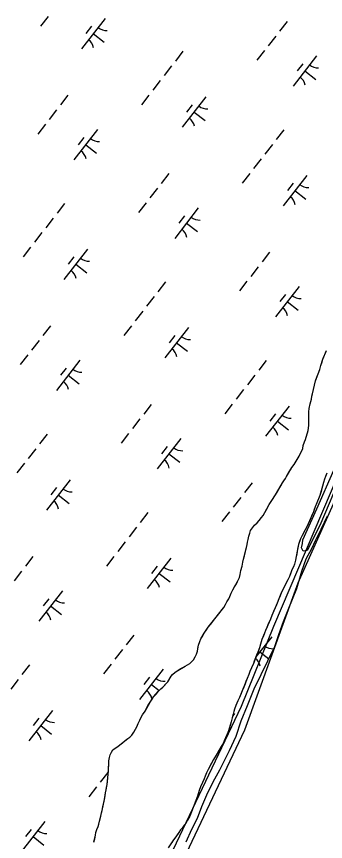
# Model space of a CAD drawing. Extents: x 3888273 to 3909528, y 158682 to 181032.
# Drawn here: x 3896083 to 3896486, y 164935 to 166008 of the extents above; entities that cross this region are included whole.
import ezdxf

# ---------------------------------------------------------------- set-up
doc = ezdxf.new("R2010")
doc.units = 0
for name, color, linetype in [('V-RIVR-EDGE', 7, 'Continuous'), ('V-RIVR-JETY', 7, 'Continuous'), ('V-RRAP-FSHR', 7, 'Continuous'), ('V-TOPO-SHOR', 7, 'Continuous'), ('V-WETL-SWMP', 7, 'Continuous')]:
    doc.layers.add(name, color=color, linetype=linetype)

msp = doc.modelspace()

# ---------------------------------------------------------------- linework, layer by layer
at = {"layer": 'V-RIVR-EDGE'}
msp.add_lwpolyline([(3897154, 166632.1), (3897157.7, 166602.4), (3897089, 166493.7), (3897055.5, 166440.7), (3897042.5, 166415.6), (3897026.7, 166381.3), (3896958, 166256.7), (3896892.9, 166140.6), (3896812.1, 166001.2), (3896774.9, 165930.6), (3896759.1, 165899.9), (3896712.6, 165821.9), (3896607.6, 165624), (3896449.7, 165270.9), (3896380, 165079.4), (3896285.2, 164878.7)], dxfattribs=at)
at = {"layer": 'V-RIVR-JETY'}
msp.add_lwpolyline([(3896507.1, 165414.4), (3896478, 165346), (3896461.7, 165313.2), (3896456.6, 165312.4), (3896454.3, 165316.8), (3896455.5, 165322.3), (3896455.9, 165327.4), (3896474.2, 165367.6), (3896496.5, 165418)], dxfattribs=at)
at = {"layer": 'V-RRAP-FSHR'}
msp.add_lwpolyline([(3897040.7, 166435.1), (3896938.1, 166249.6), (3896609.5, 165663.6), (3896599.2, 165639.8), (3896418, 165214.5), (3896375.9, 165110.4), (3896269.9, 164887.7), (3896216.9, 164792.8), (3896076.3, 164523.6), (3895950.8, 164293.1), (3895897.3, 164215.5), (3895842.2, 164133.2), (3895759.5, 164026.8), (3895629.2, 163860.2), (3895446.6, 163618.6), (3895294.8, 163412.9), (3895133.6, 163186.1), (3895068, 163102.5), (3894988.6, 162989.5)], dxfattribs=at)
at = {"layer": 'V-TOPO-SHOR'}
for points in [[(3896385.6, 165331.9), (3896386.9, 165336), (3896388.1, 165339.2), (3896390.4, 165343), (3896393.3, 165346.2), (3896396.4, 165349.3), (3896399.3, 165352.5), (3896402.2, 165356.1), (3896404.4, 165359), (3896406.8, 165362.8), (3896408.3, 165365.6), (3896410.6, 165369.7), (3896412.3, 165373), (3896414.7, 165376.9), (3896416.4, 165379.6), (3896418.8, 165383), (3896420.6, 165385.6), (3896422.7, 165389.1), (3896424.9, 165393.2), (3896427.3, 165397.4), (3896429.5, 165401.2), (3896431.3, 165403.8), (3896433.3, 165407.1), (3896434.7, 165409.8), (3896437.4, 165414.3), (3896439.8, 165418.3), (3896441.7, 165421.5), (3896444.8, 165425.3), (3896446.5, 165428.2), (3896448.7, 165431.7), (3896451.1, 165436), (3896454, 165441.1), (3896455.9, 165446.2), (3896456.5, 165450.1), (3896458.4, 165454.6), (3896459.6, 165457.6), (3896460.9, 165462.2), (3896461.8, 165465.3), (3896462.8, 165469.3), (3896463.3, 165472.5), (3896463.7, 165476.6), (3896463.8, 165479.7), (3896463.9, 165484.4), (3896463.8, 165488), (3896463.8, 165493.7), (3896464.2, 165498.3), (3896465.6, 165504.1), (3896467.5, 165510.2), (3896467.9, 165514), (3896468.5, 165517.3), (3896472.5, 165534.3), (3896474.2, 165539), (3896475.9, 165543.1), (3896478.2, 165549), (3896479.6, 165553.9), (3896480.7, 165557.6), (3896482.3, 165562.5), (3896483.5, 165565.7), (3896485.4, 165570.3), (3896486.8, 165573.6)], [(3896487.4, 165413.8), (3896485.6, 165409.6), (3896484.4, 165406.2), (3896483.2, 165401.9), (3896482.3, 165398.4), (3896481, 165393.8), (3896479.8, 165390.3), (3896478.2, 165385.1), (3896476.4, 165380.6), (3896474.4, 165375.3), (3896472.2, 165370.2), (3896470.8, 165366.5), (3896469.8, 165363.5), (3896468, 165359.4), (3896466.6, 165355.9), (3896464.7, 165351.5), (3896463.2, 165348), (3896460.8, 165343.4), (3896459, 165340), (3896456.8, 165335.9), (3896455.1, 165332.8), (3896453.1, 165328.4), (3896451.9, 165325.2), (3896450.4, 165320.9), (3896449.6, 165317.2), (3896448.6, 165312.3), (3896448.1, 165308.6), (3896447.6, 165305.3), (3896446.5, 165300.8), (3896445.1, 165295.4), (3896443.7, 165291.9), (3896441.9, 165288), (3896440, 165283.1), (3896438.5, 165279.4), (3896436.6, 165275.3), (3896434.9, 165271.9)], [(3896193.8, 164971.9), (3896194.6, 164975), (3896195.6, 164979.9), (3896196.8, 164985.5), (3896197.6, 164989.2), (3896198.5, 164993.9), (3896199.2, 164997.8), (3896199.9, 165001.8), (3896200.5, 165004.9), (3896201.3, 165008.7), (3896201.7, 165012.3), (3896202.3, 165017.7), (3896202.7, 165022), (3896202.9, 165025.9), (3896203.2, 165030.9), (3896203.5, 165035.1), (3896203.6, 165039.6), (3896204.3, 165044), (3896205.1, 165047.3), (3896206.7, 165050.8), (3896208.7, 165053.9), (3896211.7, 165056.2), (3896215.1, 165058.4), (3896217.9, 165060.4), (3896221.2, 165063), (3896224.8, 165065.8), (3896228.3, 165068.5), (3896230.6, 165070.5), (3896233.2, 165073.1), (3896236, 165076.8), (3896238.2, 165080.9), (3896239.9, 165084), (3896241.5, 165088.2), (3896243.6, 165092.6), (3896245.5, 165096.5), (3896247.4, 165099.5), (3896250.6, 165104.3), (3896252.7, 165107.9), (3896254.8, 165111.8), (3896257.2, 165115.9), (3896259.7, 165119.9), (3896261.7, 165123), (3896265.3, 165126.9), (3896267.8, 165129.8), (3896271.2, 165133.1), (3896273.7, 165135.6), (3896277.6, 165139.7), (3896280.1, 165142.3), (3896284.4, 165149.8), (3896286.4, 165152), (3896289.7, 165155), (3896293.1, 165157.3), (3896296.3, 165159.2), (3896299.7, 165161), (3896302.7, 165162.6), (3896305.8, 165164.6), (3896308.8, 165166.2), (3896311.2, 165168.2), (3896313.7, 165171.2), (3896316, 165175), (3896317.5, 165178.4), (3896318.8, 165182.2), (3896319.5, 165185.7), (3896320.2, 165190.1), (3896321.9, 165194.8), (3896323.4, 165198.2), (3896325.7, 165202.1), (3896327.7, 165205.9), (3896330.5, 165210), (3896332.9, 165213.3), (3896335.9, 165217.2), (3896338.8, 165221), (3896341.3, 165224.3), (3896343.4, 165226.7), (3896346, 165230), (3896348, 165232.6), (3896350.7, 165236), (3896353, 165238.9), (3896355.4, 165243), (3896357.2, 165246.4), (3896359.6, 165250.6), (3896361, 165253.6), (3896362.6, 165257.6), (3896365, 165262.2), (3896367.3, 165266.1), (3896369.6, 165270.1), (3896371.2, 165273.1), (3896373.4, 165278.2), (3896374.5, 165282.1), (3896375.4, 165287.3), (3896377, 165293.1), (3896378, 165298.1), (3896378.9, 165301.9), (3896380.1, 165306.5), (3896380.9, 165310), (3896382, 165314.3), (3896382.5, 165317.3), (3896383.4, 165321.2), (3896383.8, 165324.2), (3896384.7, 165327.7), (3896385.6, 165331.9)], [(3896434.9, 165271.9), (3896433.3, 165269.2), (3896431.2, 165264.7), (3896428.5, 165259.2), (3896426.5, 165254.4), (3896424.8, 165250.5), (3896422.6, 165244.7), (3896420.8, 165240.6), (3896418.8, 165236), (3896416.9, 165231.7), (3896415.6, 165228.7), (3896413.8, 165224), (3896411.1, 165217.7), (3896409.1, 165212.8), (3896407.5, 165209), (3896406.2, 165205.6), (3896404.3, 165200.9), (3896402.8, 165197.3), (3896401.8, 165194.4), (3896401, 165191.3), (3896399.7, 165186.8), (3896397.7, 165181.6), (3896396.3, 165178.2), (3896394.5, 165173.6), (3896392.8, 165169.2), (3896391.7, 165166.4), (3896389.3, 165160.5), (3896387.1, 165155.8), (3896385.6, 165152.1), (3896383.6, 165146.6), (3896381.9, 165142.6), (3896380.8, 165139.7), (3896379.1, 165135.6), (3896377.1, 165130.8), (3896375.6, 165127.2), (3896373.4, 165121.8), (3896371.6, 165117.5), (3896370, 165114.6), (3896368.8, 165111.5), (3896367.2, 165106.9), (3896366.2, 165103.6), (3896365.2, 165100.3), (3896364.2, 165095.7), (3896362.9, 165090.4), (3896361.8, 165086.7), (3896360.4, 165082.3), (3896359.3, 165078.5), (3896357, 165073.3), (3896355.6, 165069.7), (3896353.8, 165065.4), (3896352.2, 165062.2), (3896349.9, 165058.2), (3896348, 165055.2), (3896345.9, 165051.5), (3896344.3, 165048.9), (3896341.9, 165044.6), (3896339.9, 165041.3), (3896337.3, 165036.6), (3896334.6, 165031.8), (3896332.7, 165028.3), (3896330.6, 165024.1), (3896328.7, 165019.5), (3896327.4, 165016), (3896325.4, 165011.2), (3896322.9, 165005.5), (3896321.1, 165000.9), (3896320.2, 164997.8), (3896319, 164993.6), (3896308.8, 164967.6), (3896306, 164962.1), (3896303.5, 164958), (3896301.6, 164955.7), (3896298.9, 164952.1), (3896296.9, 164949.7), (3896294.8, 164946.2), (3896292.6, 164943.2), (3896290.8, 164940.5), (3896287.7, 164936.7), (3896285.5, 164933.3)], [(3896184, 164933.6), (3896185, 164938), (3896186, 164942.6), (3896186.7, 164946.4), (3896187.9, 164950.2), (3896189.5, 164954.2), (3896190.4, 164957.2), (3896191.4, 164960.8), (3896192.2, 164964.1), (3896193.1, 164967.4), (3896193.8, 164971.9)]]:
    msp.add_lwpolyline(points, dxfattribs=at)
at = {"layer": 'V-WETL-SWMP'}
for p, q in [((3896124.4, 166008.3), (3896114.6, 165995.7)), ((3896198.6, 166005.8), (3896167.9, 165966.4)), ((3896435.6, 166001.8), (3896425.8, 165989.2)), ((3896180.8, 165995.6), (3896173.4, 165986.1)), ((3896183.2, 165986.1), (3896197.4, 165975)), ((3896420.9, 165982.9), (3896411.1, 165970.3)), ((3896299.9, 165963), (3896290.1, 165950.3)), ((3896406.2, 165963.9), (3896396.3, 165951.3)), ((3896474, 165957.1), (3896443.3, 165917.7)), ((3896285.2, 165944), (3896275.4, 165931.4)), ((3896456.2, 165946.9), (3896448.9, 165937.4)), ((3896458.6, 165937.4), (3896472.9, 165926.4)), ((3896270.4, 165925.1), (3896260.6, 165912.5)), ((3896150.2, 165905.9), (3896140.4, 165893.3)), ((3896255.7, 165906.1), (3896245.9, 165893.5)), ((3896329.9, 165903.7), (3896299.1, 165864.2)), ((3896312.1, 165893.4), (3896304.7, 165883.9)), ((3896135.5, 165887), (3896125.7, 165874.3)), ((3896314.5, 165883.9), (3896328.7, 165872.9)), ((3896120.8, 165868), (3896110.9, 165855.4)), ((3896188.6, 165861.2), (3896157.9, 165821.8)), ((3896431.2, 165860.8), (3896421.4, 165848.2)), ((3896170.9, 165851), (3896163.5, 165841.5)), ((3896173.3, 165841.5), (3896187.5, 165830.4)), ((3896416.5, 165841.9), (3896406.6, 165829.3)), ((3896401.7, 165822.9), (3896391.9, 165810.3)), ((3896281.5, 165803.8), (3896271.7, 165791.1)), ((3896387, 165804), (3896377.2, 165791.4)), ((3896461.1, 165801.5), (3896430.4, 165762.1)), ((3896266.8, 165784.8), (3896257, 165772.2)), ((3896443.4, 165791.3), (3896436, 165781.8)), ((3896445.8, 165781.8), (3896460, 165770.7)), ((3896145.8, 165764.9), (3896136, 165752.3)), ((3896252, 165765.9), (3896242.2, 165753.2)), ((3896319.9, 165759.1), (3896289.2, 165719.6)), ((3896131.1, 165746), (3896121.3, 165733.3)), ((3896302.1, 165748.8), (3896294.8, 165739.3)), ((3896304.5, 165739.3), (3896318.7, 165728.3)), ((3896116.3, 165727), (3896106.5, 165714.4)), ((3896101.6, 165708.1), (3896091.8, 165695.5)), ((3896175.7, 165705.6), (3896145, 165666.1)), ((3896412.8, 165701.6), (3896403, 165689)), ((3896158, 165695.4), (3896150.6, 165685.9)), ((3896160.4, 165685.9), (3896174.6, 165674.8)), ((3896398.1, 165682.7), (3896388.2, 165670)), ((3896383.3, 165663.7), (3896373.5, 165651.1)), ((3896277.1, 165662.8), (3896267.3, 165650.1)), ((3896451.2, 165656.9), (3896420.5, 165617.5)), ((3896262.4, 165643.8), (3896252.5, 165631.2)), ((3896433.4, 165646.7), (3896426, 165637.2)), ((3896435.8, 165637.2), (3896450, 165626.1)), ((3896247.6, 165624.9), (3896237.8, 165612.3)), ((3896127.4, 165605.7), (3896117.6, 165593.1)), ((3896232.9, 165605.9), (3896223.1, 165593.3)), ((3896307, 165603.5), (3896276.3, 165564)), ((3896289.3, 165593.2), (3896281.9, 165583.7)), ((3896112.7, 165586.8), (3896102.9, 165574.1)), ((3896291.7, 165583.7), (3896305.9, 165572.7)), ((3896097.9, 165567.8), (3896088.1, 165555.2)), ((3896482.3, 165562.5), (3896486.8, 165573.6)), ((3896165.8, 165561), (3896135.1, 165521.6)), ((3896408.4, 165560.6), (3896398.6, 165548)), ((3896479.6, 165553.9), (3896482.3, 165562.5)), ((3896148, 165550.8), (3896140.7, 165541.3)), ((3896472.5, 165534.3), (3896478.2, 165549)), ((3896478.2, 165549), (3896479.6, 165553.9)), ((3896150.4, 165541.3), (3896164.6, 165530.2)), ((3896393.6, 165541.7), (3896383.8, 165529)), ((3896468.5, 165517.3), (3896472.5, 165534.3)), ((3896378.9, 165522.7), (3896369.1, 165510.1)), ((3896467.5, 165510.2), (3896467.9, 165514)), ((3896467.9, 165514), (3896468.5, 165517.3)), ((3896258.7, 165503.5), (3896248.9, 165490.9)), ((3896364.2, 165503.8), (3896354.3, 165491.2)), ((3896464.2, 165498.3), (3896465.6, 165504.1)), ((3896465.6, 165504.1), (3896467.5, 165510.2)), ((3896438.3, 165501.3), (3896407.6, 165461.9)), ((3896463.8, 165493.7), (3896464.2, 165498.3)), ((3896463.8, 165479.7), (3896463.8, 165493.7)), ((3896244, 165484.6), (3896234.1, 165472)), ((3896420.5, 165491.1), (3896413.2, 165481.6)), ((3896423, 165481.6), (3896437.2, 165470.5)), ((3896462.8, 165469.3), (3896463.3, 165472.5)), ((3896463.3, 165472.5), (3896463.7, 165476.6)), ((3896463.7, 165476.6), (3896463.8, 165479.7)), ((3896123, 165464.7), (3896113.2, 165452.1)), ((3896229.2, 165465.7), (3896219.4, 165453)), ((3896459.6, 165457.6), (3896462.8, 165469.3)), ((3896297.1, 165458.9), (3896266.4, 165419.4)), ((3896455.9, 165446.2), (3896456.5, 165450.1)), ((3896456.5, 165450.1), (3896458.4, 165454.6)), ((3896458.4, 165454.6), (3896459.6, 165457.6)), ((3896108.3, 165445.8), (3896098.4, 165433.1)), ((3896279.3, 165448.6), (3896271.9, 165439.1)), ((3896281.7, 165439.1), (3896295.9, 165428.1)), ((3896448.7, 165431.7), (3896454, 165441.1)), ((3896454, 165441.1), (3896455.9, 165446.2)), ((3896444.8, 165425.3), (3896448.7, 165431.7)), ((3896093.5, 165426.8), (3896083.7, 165414.2)), ((3896434.7, 165409.8), (3896441.7, 165421.5)), ((3896441.7, 165421.5), (3896444.8, 165425.3)), ((3896431.3, 165403.8), (3896433.3, 165407.1)), ((3896433.3, 165407.1), (3896434.7, 165409.8)), ((3896484.4, 165406.2), (3896483.2, 165401.9)), ((3896485.6, 165409.6), (3896484.4, 165406.2)), ((3896487.4, 165413.8), (3896485.6, 165409.6)), ((3896152.9, 165405.4), (3896122.2, 165365.9)), ((3896135.2, 165395.1), (3896127.8, 165385.7)), ((3896390, 165401.4), (3896380.2, 165388.8)), ((3896420.6, 165385.6), (3896429.5, 165401.2)), ((3896429.5, 165401.2), (3896431.3, 165403.8)), ((3896483.2, 165401.9), (3896481, 165393.8)), ((3896137.6, 165385.7), (3896151.8, 165374.6)), ((3896416.4, 165379.6), (3896420.6, 165385.6)), ((3896478.2, 165385.1), (3896474.4, 165375.3)), ((3896481, 165393.8), (3896478.2, 165385.1)), ((3896375.2, 165382.5), (3896365.4, 165369.8)), ((3896412.3, 165373), (3896416.4, 165379.6)), ((3896474.4, 165375.3), (3896472.2, 165370.2)), ((3896360.5, 165363.5), (3896350.7, 165350.9)), ((3896406.8, 165362.8), (3896412.3, 165373)), ((3896469.8, 165363.5), (3896463.2, 165348)), ((3896472.2, 165370.2), (3896469.8, 165363.5)), ((3896254.3, 165362.6), (3896244.4, 165349.9)), ((3896396.4, 165349.3), (3896399.3, 165352.5)), ((3896399.3, 165352.5), (3896402.2, 165356.1)), ((3896402.2, 165356.1), (3896404.4, 165359)), ((3896404.4, 165359), (3896406.8, 165362.8)), ((3896479.8, 165340.9), (3896488.4, 165358.3)), ((3896239.5, 165343.6), (3896229.7, 165331)), ((3896388.1, 165339.2), (3896390.4, 165343)), ((3896390.4, 165343), (3896393.3, 165346.2)), ((3896393.3, 165346.2), (3896396.4, 165349.3)), ((3896463.2, 165348), (3896459, 165340)), ((3896384.7, 165327.7), (3896385.6, 165331.9)), ((3896385.6, 165331.9), (3896386.9, 165336)), ((3896386.9, 165336), (3896388.1, 165339.2)), ((3896455.1, 165332.8), (3896453.1, 165328.4)), ((3896459, 165340), (3896455.1, 165332.8)), ((3896472.4, 165326.2), (3896479.8, 165340.9)), ((3896224.8, 165324.7), (3896215, 165312)), ((3896382.5, 165317.3), (3896383.4, 165321.2)), ((3896383.4, 165321.2), (3896383.8, 165324.2)), ((3896383.8, 165324.2), (3896384.7, 165327.7)), ((3896450.4, 165320.9), (3896448.6, 165312.3)), ((3896453.1, 165328.4), (3896450.4, 165320.9)), ((3896467.6, 165316), (3896472.4, 165326.2)), ((3896378, 165298.1), (3896382, 165314.3)), ((3896382, 165314.3), (3896382.5, 165317.3)), ((3896448.6, 165312.3), (3896447.6, 165305.3)), ((3896460.5, 165302.3), (3896467.6, 165316)), ((3896104.6, 165305.5), (3896094.8, 165292.9)), ((3896210.1, 165305.7), (3896200.2, 165293.1)), ((3896284.2, 165303.3), (3896253.5, 165263.8)), ((3896446.5, 165300.8), (3896445.1, 165295.4)), ((3896447.6, 165305.3), (3896446.5, 165300.8)), ((3896454.7, 165286.4), (3896460.5, 165302.3)), ((3896266.4, 165293), (3896259.1, 165283.5)), ((3896375.4, 165287.3), (3896377, 165293.1)), ((3896377, 165293.1), (3896378, 165298.1)), ((3896441.9, 165288), (3896438.5, 165279.4)), ((3896443.7, 165291.9), (3896441.9, 165288)), ((3896445.1, 165295.4), (3896443.7, 165291.9)), ((3896089.9, 165286.5), (3896080, 165273.9)), ((3896268.8, 165283.5), (3896283.1, 165272.5)), ((3896371.2, 165273.1), (3896373.4, 165278.2)), ((3896373.4, 165278.2), (3896374.5, 165282.1)), ((3896374.5, 165282.1), (3896375.4, 165287.3)), ((3896438.5, 165279.4), (3896436.6, 165275.3)), ((3896448.3, 165263.7), (3896454.7, 165286.4)), ((3896365, 165262.2), (3896371.2, 165273.1)), ((3896433.3, 165269.2), (3896428.5, 165259.2)), ((3896434.9, 165271.9), (3896433.3, 165269.2)), ((3896436.6, 165275.3), (3896434.9, 165271.9)), ((3896143, 165260.8), (3896112.3, 165221.3)), ((3896361, 165253.6), (3896362.6, 165257.6)), ((3896362.6, 165257.6), (3896365, 165262.2)), ((3896428.5, 165259.2), (3896424.8, 165250.5)), ((3896437.9, 165238.1), (3896448.3, 165263.7)), ((3896125.2, 165250.5), (3896117.8, 165241.1)), ((3896355.4, 165243), (3896357.2, 165246.4)), ((3896357.2, 165246.4), (3896359.6, 165250.6)), ((3896359.6, 165250.6), (3896361, 165253.6)), ((3896424.8, 165250.5), (3896422.6, 165244.7)), ((3896127.6, 165241.1), (3896141.8, 165230)), ((3896343.4, 165226.7), (3896353, 165238.9)), ((3896353, 165238.9), (3896355.4, 165243)), ((3896422.6, 165244.7), (3896415.6, 165228.7)), ((3896430.8, 165220.7), (3896437.9, 165238.1)), ((3896332.9, 165213.3), (3896341.3, 165224.3)), ((3896341.3, 165224.3), (3896343.4, 165226.7)), ((3896413.8, 165224), (3896407.5, 165209)), ((3896415.6, 165228.7), (3896413.8, 165224)), ((3896327.7, 165205.9), (3896332.9, 165213.3)), ((3896424.9, 165204), (3896430.8, 165220.7)), ((3896235.9, 165203.3), (3896226, 165190.7)), ((3896323.4, 165198.2), (3896327.7, 165205.9)), ((3896406.2, 165205.6), (3896402.8, 165197.3)), ((3896407.5, 165209), (3896406.2, 165205.6)), ((3896419.6, 165188.5), (3896424.9, 165204)), ((3896320.2, 165190.1), (3896321.9, 165194.8)), ((3896321.9, 165194.8), (3896323.4, 165198.2)), ((3896415.5, 165201.1), (3896395, 165174.8)), ((3896401, 165191.3), (3896399.7, 165186.8)), ((3896401.8, 165194.4), (3896401, 165191.3)), ((3896402.8, 165197.3), (3896401.8, 165194.4)), ((3896221.1, 165184.4), (3896211.3, 165171.8)), ((3896317.5, 165178.4), (3896318.8, 165182.2)), ((3896318.8, 165182.2), (3896320.2, 165190.1)), ((3896399.7, 165186.8), (3896391.7, 165166.4)), ((3896392.7, 165133.3), (3896419.6, 165188.5)), ((3896400.1, 165181.4), (3896411.7, 165172.4)), ((3896311.2, 165168.2), (3896313.7, 165171.2)), ((3896313.7, 165171.2), (3896316, 165175)), ((3896316, 165175), (3896317.5, 165178.4)), ((3896100.2, 165164.5), (3896090.3, 165151.9)), ((3896206.4, 165165.5), (3896196.6, 165152.8)), ((3896293.1, 165157.3), (3896302.7, 165162.6)), ((3896302.7, 165162.6), (3896305.8, 165164.6)), ((3896305.8, 165164.6), (3896308.8, 165166.2)), ((3896308.8, 165166.2), (3896311.2, 165168.2)), ((3896389.3, 165160.5), (3896387.1, 165155.8)), ((3896391.7, 165166.4), (3896389.3, 165160.5)), ((3896274.2, 165158.7), (3896243.5, 165119.2)), ((3896256.5, 165148.4), (3896249.1, 165138.9)), ((3896280.1, 165142.3), (3896284.4, 165149.8)), ((3896284.4, 165149.8), (3896286.4, 165152)), ((3896286.4, 165152), (3896289.7, 165155)), ((3896289.7, 165155), (3896293.1, 165157.3)), ((3896385.6, 165152.1), (3896383.6, 165146.6)), ((3896387.1, 165155.8), (3896385.6, 165152.1)), ((3896085.4, 165145.5), (3896075.6, 165132.9)), ((3896258.9, 165138.9), (3896269, 165131)), ((3896273.7, 165135.6), (3896280.1, 165142.3)), ((3896383.6, 165146.6), (3896373.4, 165121.8)), ((3896261.7, 165123), (3896267.8, 165129.8)), ((3896267.8, 165129.8), (3896273.7, 165135.6)), ((3896383.9, 165111.7), (3896392.7, 165133.3)), ((3896257.2, 165115.9), (3896261.7, 165123)), ((3896371.6, 165117.5), (3896370, 165114.6)), ((3896373.4, 165121.8), (3896371.6, 165117.5)), ((3896250.6, 165104.3), (3896257.2, 165115.9)), ((3896367.2, 165106.9), (3896366.2, 165103.6)), ((3896368.8, 165111.5), (3896367.2, 165106.9)), ((3896370, 165114.6), (3896368.8, 165111.5)), ((3896375.7, 165091.8), (3896383.9, 165111.7)), ((3896130.1, 165105.2), (3896099.4, 165065.7)), ((3896112.3, 165094.9), (3896105, 165085.5)), ((3896243.6, 165092.6), (3896245.5, 165096.5)), ((3896245.5, 165096.5), (3896247.4, 165099.5)), ((3896247.4, 165099.5), (3896250.6, 165104.3)), ((3896364.2, 165095.7), (3896362.9, 165090.4)), ((3896365.2, 165100.3), (3896364.2, 165095.7)), ((3896367.2, 165101.2), (3896364.7, 165098)), ((3896366.2, 165103.6), (3896365.2, 165100.3)), ((3896114.7, 165085.5), (3896128.9, 165074.4)), ((3896236, 165076.8), (3896239.9, 165084)), ((3896239.9, 165084), (3896241.5, 165088.2)), ((3896241.5, 165088.2), (3896243.6, 165092.6)), ((3896362.9, 165090.4), (3896359.3, 165078.5)), ((3896369.1, 165071.6), (3896375.7, 165091.8)), ((3896230.6, 165070.5), (3896233.2, 165073.1)), ((3896233.2, 165073.1), (3896236, 165076.8)), ((3896357, 165073.3), (3896353.8, 165065.4)), ((3896359.3, 165078.5), (3896357, 165073.3)), ((3896217.9, 165060.4), (3896228.3, 165068.5)), ((3896228.3, 165068.5), (3896230.6, 165070.5)), ((3896353.8, 165065.4), (3896352.2, 165062.2)), ((3896360.5, 165052.9), (3896369.1, 165071.6)), ((3896206.7, 165050.8), (3896208.7, 165053.9)), ((3896208.7, 165053.9), (3896211.7, 165056.2)), ((3896211.7, 165056.2), (3896215.1, 165058.4)), ((3896215.1, 165058.4), (3896217.9, 165060.4)), ((3896352.2, 165062.2), (3896344.3, 165048.9)), ((3896348.1, 165028), (3896360.5, 165052.9)), ((3896203.6, 165039.6), (3896204.3, 165044)), ((3896204.3, 165044), (3896205.1, 165047.3)), ((3896205.1, 165047.3), (3896206.7, 165050.8)), ((3896339.9, 165041.3), (3896332.7, 165028.3)), ((3896344.3, 165048.9), (3896339.9, 165041.3)), ((3896202.7, 165022), (3896203.5, 165035.1)), ((3896203.5, 165035.1), (3896203.6, 165039.6)), ((3896202, 165024.5), (3896192.1, 165011.8)), ((3896201.3, 165008.7), (3896202.7, 165022)), ((3896328.7, 165019.5), (3896327.4, 165016)), ((3896330.6, 165024.1), (3896328.7, 165019.5)), ((3896332.7, 165028.3), (3896330.6, 165024.1)), ((3896341.3, 165015.9), (3896348.1, 165028)), ((3896199.9, 165001.8), (3896201.3, 165008.7)), ((3896327.4, 165016), (3896322.9, 165005.5)), ((3896332.2, 164998.5), (3896341.3, 165015.9)), ((3896187.2, 165005.5), (3896177.4, 164992.9)), ((3896197.6, 164989.2), (3896199.2, 164997.8)), ((3896199.2, 164997.8), (3896199.9, 165001.8)), ((3896321.1, 165000.9), (3896319, 164993.6)), ((3896322.9, 165005.5), (3896321.1, 165000.9)), ((3896324.6, 164980), (3896332.2, 164998.5)), ((3896194.6, 164975), (3896197.6, 164989.2)), ((3896319, 164993.6), (3896308.8, 164967.6)), ((3896318.7, 164965.1), (3896324.6, 164980)), ((3896191.4, 164960.8), (3896193.1, 164967.4)), ((3896193.1, 164967.4), (3896193.8, 164971.9)), ((3896193.8, 164971.9), (3896194.6, 164975)), ((3896308.8, 164967.6), (3896306, 164962.1)), ((3896120.1, 164960.6), (3896089.4, 164921.1)), ((3896189.5, 164954.2), (3896191.4, 164960.8)), ((3896301.6, 164955.7), (3896298.9, 164952.1)), ((3896303.5, 164958), (3896301.6, 164955.7)), ((3896306, 164962.1), (3896303.5, 164958)), ((3896311.6, 164950.4), (3896318.7, 164965.1)), ((3896102.4, 164950.3), (3896095, 164940.9)), ((3896186, 164942.6), (3896186.7, 164946.4)), ((3896186.7, 164946.4), (3896187.9, 164950.2)), ((3896187.9, 164950.2), (3896189.5, 164954.2)), ((3896294.8, 164946.2), (3896290.8, 164940.5)), ((3896296.9, 164949.7), (3896294.8, 164946.2)), ((3896298.9, 164952.1), (3896296.9, 164949.7)), ((3896304.3, 164934), (3896311.6, 164950.4)), ((3896104.8, 164940.9), (3896119, 164929.8)), ((3896184, 164933.6), (3896186, 164942.6)), ((3896287.7, 164936.7), (3896280.8, 164926.2)), ((3896290.8, 164940.5), (3896287.7, 164936.7))]:
    msp.add_line(p, q, dxfattribs=at)
for centre, start, end in [((3896200.4, 166007.7), 231.343, 272.8866), ((3896166.4, 165964.1), 11.343, 52.8866), ((3896475.8, 165959.1), 231.343, 272.8866), ((3896441.9, 165915.5), 11.343, 52.8866), ((3896331.6, 165905.6), 231.343, 272.8866), ((3896297.7, 165862), 11.343, 52.8866), ((3896190.4, 165863.1), 231.343, 272.8866), ((3896156.5, 165819.5), 11.343, 52.8866), ((3896462.9, 165803.4), 231.343, 272.8866), ((3896429, 165759.8), 11.343, 52.8866), ((3896321.7, 165761), 231.343, 272.8866), ((3896287.8, 165717.4), 11.343, 52.8866), ((3896177.5, 165707.5), 231.343, 272.8866), ((3896143.6, 165663.9), 11.343, 52.8866), ((3896453, 165658.9), 231.343, 272.8866), ((3896419, 165615.3), 11.343, 52.8866), ((3896308.8, 165605.4), 231.343, 272.8866), ((3896274.9, 165561.8), 11.343, 52.8866), ((3896167.6, 165562.9), 231.343, 272.8866), ((3896133.7, 165519.3), 11.343, 52.8866), ((3896440.1, 165503.2), 231.343, 272.8866), ((3896406.2, 165459.6), 11.343, 52.8866), ((3896298.9, 165460.8), 231.343, 272.8866), ((3896264.9, 165417.2), 11.343, 52.8866), ((3896154.7, 165407.3), 231.343, 272.8866), ((3896120.8, 165363.7), 11.343, 52.8866), ((3896286, 165305.2), 231.343, 272.8866), ((3896252.1, 165261.6), 11.343, 52.8866), ((3896144.8, 165262.7), 231.343, 272.8866), ((3896110.8, 165219.1), 11.343, 52.8866), ((3896417.3, 165203), 231.343, 272.5176), ((3896383.4, 165159.4), 11.343, 51.3019), ((3896276, 165160.6), 231.343, 272.8866), ((3896242.1, 165117), 11.343, 52.8866), ((3896131.9, 165107.1), 231.343, 272.8866), ((3896098, 165063.5), 11.343, 52.8866), ((3896121.9, 164962.5), 231.343, 272.8866)]:
    msp.add_arc(centre, 17.6, start, end, dxfattribs=at)

doc.saveas('drawing.dxf')
